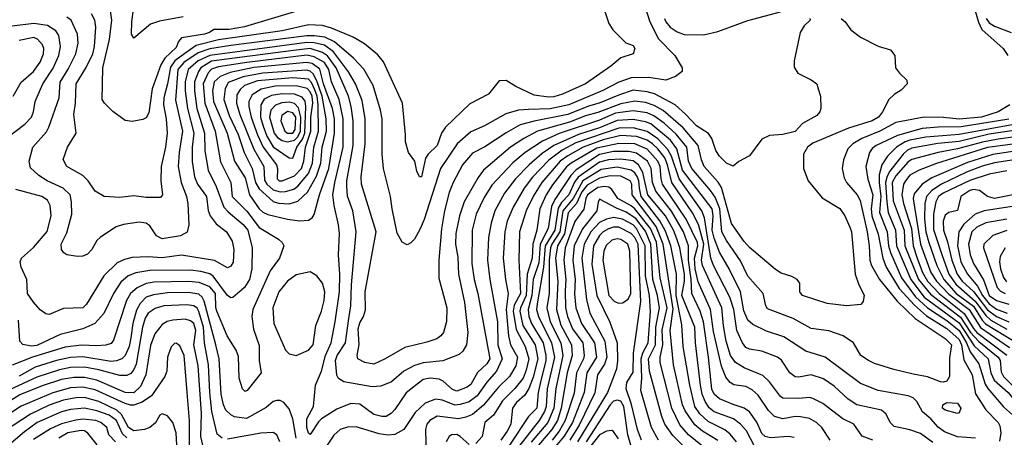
# Model space of a CAD drawing. Extents: x 501367 to 657802, y 482273 to 547541.
# Tile 379 of 656: x 609857 to 615440, y 490890 to 493258. Entities that reach past the tile are written whole.
import ezdxf

# ---------------------------------------------------------------- set-up
doc = ezdxf.new("R2010")
doc.units = 0

msp = doc.modelspace()

# ---------------------------------------------------------------- linework, layer by layer
at = {"layer": '0CON20XD'}
for points in [[(613401.8, 493335), (613429.5, 493245), (613479.4, 493149.4), (613571.5, 493055), (613614, 492985), (613613.3, 492965), (613575, 492936), (613520, 492915), (613425, 492929.5), (613325, 492927.8), (613255, 492902.8), (613163.9, 492856.1), (612970, 492775), (612865, 492753.4), (612741.8, 492748.2), (612685, 492745.7), (612613.1, 492725), (612493.4, 492656.6), (612415, 492621.3), (612337.2, 492555), (612243.8, 492415), (612150.6, 492125), (612127.6, 492072.4), (612095.9, 492014.1), (612075, 491991.9), (612055, 491981.4), (612025, 491995.8), (611997, 492047), (611968.2, 492185), (611960.4, 492255), (611920.9, 492415), (611913.3, 492495), (611912.7, 492695), (611903.6, 492745), (611860.8, 492885), (611807.7, 492977.7), (611750.6, 493040.6), (611642.3, 493132.3), (611588.1, 493158.1), (611526.5, 493166.5), (611485, 493166.5), (611055, 493111.8), (610935, 493093.2), (610869.3, 493070.7), (610788.4, 493015), (610754.6, 492975.4), (610741.1, 492801.1), (610780.7, 492625), (610761, 492505), (610756.4, 492425), (610773, 492335), (610803.6, 492255), (610811.1, 492215), (610815.3, 492094.7), (610806.8, 492053.2), (610768, 492032), (610665, 492015.8), (610632.5, 492032.5), (610595, 492090), (610575, 492104.7), (610535, 492110), (610445, 492096.9), (610405, 492082.9), (610315, 492024.7), (610294.5, 492005.5), (610265.6, 491954.4), (610241.7, 491928.3), (610215, 491917.6), (610185, 491915.2), (610125, 491925.4), (610106.5, 491936.5), (610094.7, 491954.7), (610092.5, 491985), (610125, 492049.4), (610152.1, 492155), (610151.5, 492225), (610144.2, 492265), (610103.1, 492303.1), (610013.1, 492345), (609965.6, 492375), (609918.6, 492418.6), (609910, 492455), (609931.8, 492535), (610008.8, 492621.2), (610022.2, 492647.8), (610080.2, 492815), (610086.2, 492903.8), (610132.8, 492977.2), (610175.7, 493065), (610188.1, 493125), (610185.8, 493175), (610148.2, 493255), (610125, 493273.1)], [(611435, 493308.1), (611131.7, 493218.3), (611045, 493201.8), (610957.3, 493202.7), (610932.9, 493185), (610905.6, 493175), (610775, 493155.5), (610758.2, 493135), (610745, 493100), (610680.7, 493039.3), (610657.9, 493002.1), (610608.1, 492865), (610590, 492730), (610575, 492701.9), (610555, 492691.9), (610495, 492680), (610455.7, 492685.7), (610385, 492737.5), (610337.1, 492785), (610325.4, 492805.4), (610329.2, 492985), (610366, 493145), (610379.3, 493255), (610368.8, 493335)], [(610783.3, 493275), (610650.5, 493249.5), (610598.3, 493231.7), (610505, 493153.3), (610491.9, 493175), (610492.8, 493247.2), (610502.5, 493315)], [(615265, 493341.1), (615293.2, 493243.2), (615313.1, 493203.1), (615433.5, 493095), (615460.5, 493055)], [(613175, 493303.8), (613196.8, 493236.8), (613220.4, 493200.4), (613295, 493126), (613335, 493110.8), (613344.2, 493095), (613335, 493064.2), (613265, 493040.8), (613208.6, 492995), (613065.5, 492895), (612934.3, 492835), (612885, 492820.9), (612855, 492818.9), (612775, 492829.1), (612669.4, 492879.4), (612615, 492912.5), (612575, 492912), (612516, 492835), (612408.8, 492781.2), (612270.6, 492649.4), (612248.2, 492615), (612223.8, 492543.8), (612174.1, 492495.9), (612158.1, 492471.9), (612135, 492366.7), (612125, 492367.5), (612109.7, 492399.7), (612098, 492455), (612061.9, 492505), (612045.5, 492565), (612043.8, 492605), (612027.5, 492785), (611919.6, 493019.6), (611888, 493058), (611811.5, 493121.5), (611748.9, 493158.9), (611625, 493210.2), (611575, 493224.1), (611495, 493228.3), (611345, 493194.4), (610985, 493143), (610857.5, 493112.5), (610793.7, 493066.3), (610736.3, 493023.7), (610711.4, 492988.6), (610695.6, 492895), (610673.8, 492815), (610672.6, 492775), (610687, 492695), (610693.1, 492615), (610683.7, 492535), (610658.9, 492425), (610656.5, 492345), (610667.8, 492265), (610655, 492250), (610575, 492250), (610505, 492260), (610425, 492250), (610335.9, 492255.9), (610285.4, 492285.4), (610244.5, 492345), (610214.2, 492374.2), (610124.4, 492425), (610103.3, 492465), (610128.9, 492535), (610176.5, 492615), (610165, 492720), (610174.1, 492785), (610177.4, 492895), (610234.1, 492985.9), (610271.2, 493065), (610282, 493105), (610288.4, 493215), (610282.9, 493255), (610265, 493291.5)], [(614338.1, 493265), (614340, 493255), (614305, 493224), (614282.5, 493185), (614249.4, 493025), (614248.1, 492988.1), (614268.8, 492955), (614345, 492917.5), (614377.5, 492895), (614383.8, 492865), (614398.8, 492825), (614400, 492755), (614394, 492735), (614376.2, 492715), (614295, 492668.6), (614255, 492623.5), (614185, 492607.1), (614108.8, 492601.2), (614065, 492580), (613995, 492485.8), (613935, 492454), (613902.3, 492427.7), (613865, 492444.4), (613824.4, 492485), (613805, 492516), (613780.9, 492585), (613762.2, 492612.2), (613695, 492656.5), (613633.2, 492723.2), (613574.3, 492774.3), (613456.8, 492836.8), (613415, 492849.1), (613335, 492857.5), (613257.3, 492832.7), (613143.8, 492785), (613082, 492768), (612965, 492721.1), (612775, 492683.3), (612695, 492660.9), (612615, 492616.7), (612495, 492537.2), (612425, 492501.3), (612367.6, 492435), (612315.2, 492334.8), (612292.6, 492277.4), (612265.2, 492175), (612248.1, 492071.9), (612233.3, 491895), (612233.4, 491793.4), (612278.2, 491625), (612277.2, 491547.2)], [(614514.4, 493265), (614537.1, 493245), (614570.4, 493200.4), (614625, 493158.8), (614725, 493108), (614795, 493086.7), (614820, 493055), (614823.8, 492985), (614846.7, 492955), (614887.5, 492915), (614890, 492895), (614855, 492858.8), (614815, 492834), (614785.4, 492804.6), (614749.3, 492735), (614726.2, 492705), (614691.5, 492685), (614557.5, 492642.5), (614355, 492558.6), (614323.8, 492535), (614301.8, 492495), (614301.1, 492415), (614328.5, 492345), (614407.6, 492247.6), (614506.7, 492186.7), (614536.7, 492145), (614565, 492082.5), (614573.3, 492055), (614594.7, 491814.7), (614615, 491754), (614645, 491696.7), (614640.5, 491659.5), (614627.1, 491642.9), (614545, 491636.2), (614435, 491648.8), (614296.2, 491695), (614280, 491715), (614280, 491765), (614266, 491785), (614235, 491802.5), (614175, 491821.5), (614142, 491842), (613995, 491967.3), (613965, 492000), (613892.7, 492102.7), (613835.7, 492305.7), (613817.1, 492337.1), (613738.6, 492425), (613722.5, 492462.5), (613703.7, 492545), (613619.2, 492645), (613505, 492743.2)], [(613512.9, 493265), (613520.5, 493245), (613545.9, 493215.9), (613585, 493189.4), (613625, 493174), (613735, 493172.3), (613815, 493190.3), (613985, 493253.1), (614171.7, 493301.7)], [(615336.5, 493265), (615355, 493240), (615385, 493221.3), (615479.6, 493185)], [(609735, 492552.2), (609886.4, 492665), (609924.6, 492705), (609936, 492735), (609945.3, 492794.7), (609988.9, 492895), (610047.1, 492982.9), (610079.3, 493055), (610088.8, 493105), (610078.9, 493168.9), (610062, 493195), (610014, 493225), (609936.6, 493236.6), (609815, 493221.7)], [(609819.8, 492825), (609865, 492903.8), (609935, 492963.3), (609972.6, 493017.4), (609991.5, 493065), (609993.3, 493095), (609985.5, 493115.5), (609957.8, 493147.8), (609937.3, 493157.3), (609855, 493140.7)], [(612277.2, 491547.2), (612261.1, 491485), (612245.8, 491465), (612221.7, 491448.3), (612165, 491428.9), (612040.3, 491399.7), (611930, 491335), (611865, 491304.4), (611815, 491314.4), (611774.3, 491335), (611771.5, 491355), (611782.9, 491417.1), (611776.7, 491505), (611785, 491538.6), (611805.7, 491574.3), (611817.3, 491612.7), (611816.7, 491715), (611877.9, 492055), (611795.3, 492325), (611793.8, 492366.2), (611816, 492555), (611815.6, 492695), (611799.1, 492799.1), (611761.7, 492895), (611721.8, 492961.8), (611636.2, 493076.2), (611585, 493112.6), (611527, 493127), (611485, 493129.4), (610934.4, 493055.6), (610868.9, 493025), (610813.2, 492975), (610795.1, 492905), (610796.3, 492853.7), (610808.7, 492755), (610843.6, 492615), (610834.8, 492535), (610834.8, 492454.8), (610847.5, 492367.5), (610865.2, 492325.2), (610916.9, 492255), (610925.2, 492175.2), (610937.3, 492145), (610971.3, 492101.3), (611029.6, 492055), (611061.4, 492001.4), (611070.8, 491955), (611067.6, 491882.4), (611055, 491860.8), (611035, 491851.9), (610961.8, 491891.8), (610775, 491922.3), (610665, 491907.4), (610585, 491913.8), (610495, 491908.9), (610451.5, 491898.5), (610410.3, 491879.7), (610335, 491805.4), (610235, 491645.6), (610215.7, 491625), (610105, 491620), (610025, 491585.6), (610005, 491589.4), (609973.1, 491613.1), (609935, 491655.7), (609901.8, 491705), (609897.1, 491785), (609864.6, 491855), (609860.4, 491885), (609868.2, 491905), (609935, 491967.1), (610013.6, 492056.4), (610035.4, 492145), (610030.4, 492205), (610015, 492234.3), (609982, 492255), (609835, 492295.8)], [(613505, 492743.2), (613455, 492770.7), (613405, 492787.7), (613345, 492795.7), (613265, 492781.1), (613135, 492732), (613065, 492713.4), (612975, 492676.7), (612793.8, 492625), (612715, 492585.2), (612640, 492535), (612486.1, 492405), (612456.3, 492363.7), (612378.1, 492225), (612350.9, 492145), (612330, 492045), (612327.4, 491985), (612340.7, 491910.7), (612345.7, 491815), (612380.2, 491655), (612397.5, 491485), (612391.1, 491415), (612370.6, 491379.4), (612349.6, 491360.4), (612256, 491324), (612145, 491313), (612095, 491297.5), (612035.5, 491264.5), (611965, 491205.3), (611905, 491180.8), (611855, 491176.2), (611695, 491204.8), (611665, 491224.6), (611655, 491243.3), (611648.3, 491325), (611657.3, 491355), (611704.3, 491425.7), (611723.7, 491563.7), (611734.2, 491635.8), (611738.5, 491755), (611765.7, 492055), (611745.2, 492175), (611716.8, 492256.8), (611712, 492315), (611712.7, 492345), (611748.3, 492545), (611747.2, 492685), (611737.3, 492765), (611720.8, 492825), (611650.7, 492985), (611602.9, 493052.9), (611575, 493072.4), (611505, 493094.1), (611395, 493080.9), (610945, 493021.8), (610885, 492984.4), (610871.2, 492965), (610847.4, 492905), (610848.2, 492855), (610862.2, 492755), (610905.8, 492615), (610906, 492514), (610925.5, 492405.5), (610971.6, 492311.6), (611015.2, 492195), (611038.3, 492168.3), (611125, 492097.4), (611150.4, 492065), (611175.3, 491964.7), (611173.9, 491845), (611159.3, 491785), (611130.9, 491739.1), (611065, 491682.1), (611055, 491681.2), (611035, 491694.5), (610954.2, 491804.2), (610935, 491817), (610885, 491831), (610825, 491838), (610595, 491836.5), (610515, 491823), (610472.1, 491805), (610430.9, 491769.1), (610388.8, 491705), (610335, 491591.5), (610283.3, 491535), (610215.2, 491504.8), (610087.5, 491472.5), (609955, 491411.3), (609925, 491406.9), (609875.8, 491415.8), (609857.3, 491435), (609851.2, 491555)], [(615471.5, 492775), (615406.2, 492735), (615310, 492705), (615185, 492694.6), (615095, 492704.2), (614985, 492705.2), (614825, 492674.3), (614735, 492626), (614631.8, 492585), (614580.8, 492555), (614552.5, 492525), (614527.4, 492462.6), (614521.5, 492415), (614532, 492362), (614544.5, 492335), (614605.4, 492265), (614622.5, 492232.5), (614662.7, 492055), (614674.7, 491975), (614677.2, 491895), (614687.4, 491865), (614732, 491785), (614831.9, 491661.9), (614934.7, 491564.7), (615105, 491450.2), (615140.3, 491415), (615128.9, 491341.1), (615130, 491235), (615115, 491208.6), (615095, 491202.2), (615077.5, 491205), (615005, 491233.5), (614922.4, 491247.6), (614814.6, 491274.6), (614705, 491308.5), (614670, 491325), (614625.8, 491355), (614585.6, 491425), (614526, 491466), (614445.5, 491494.5), (614345, 491507.7), (614243.7, 491563.7), (614097.8, 491617.8), (614087.3, 491635), (614072.7, 491705), (613986, 491804), (613945, 491891.2), (613865.4, 492005.4), (613839.2, 492055), (613827.3, 492185), (613801.2, 492251.2), (613775, 492289.2), (613667.8, 492415), (613649.3, 492455), (613639.8, 492535), (613579.5, 492609.5), (613511.9, 492671.9), (613453, 492713), (613415, 492730), (613335, 492742.1), (613235, 492727.1), (613145, 492688.8), (612916.7, 492613.3), (612820.7, 492569.3), (612724.1, 492505), (612652.9, 492447.1), (612535, 492320), (612490.2, 492249.8), (612445.8, 492155), (612422.8, 492065), (612421.3, 491875), (612433.5, 491785), (612455.3, 491704.8), (612523.5, 491335), (612505, 491307.1), (612452.8, 491257.2), (612415, 491190.5), (612395.2, 491174.8), (612335, 491152), (612312, 491162), (612259.1, 491209.1), (612235, 491220.4), (612185, 491224.7), (612145, 491218.7), (612047.8, 491142.2), (611985, 491048.5), (611965, 491027.8), (611935, 491008.1), (611910.9, 491009.1), (611865, 491020), (611785, 491078.5), (611735, 491082.7), (611655, 491050.4), (611569.2, 490995), (611551.7, 490978.3), (611505, 490905.6), (611495, 490914.3), (611485.2, 490945), (611485.9, 490994.1), (611523.8, 491065), (611534.7, 491185), (611569.2, 491265), (611591.5, 491355), (611623, 491425), (611645.7, 491545), (611669.8, 491715), (611671.7, 491815), (611664, 491925), (611671.2, 492045), (611665.3, 492095), (611640, 492205), (611633.2, 492265), (611644.2, 492335), (611692.1, 492535), (611691.7, 492695), (611667.9, 492805), (611624.9, 492904.9), (611610.9, 492975), (611585.4, 493015), (611527.5, 493047.5), (611485, 493056.2), (611144.5, 493015.5), (610985, 492990.1), (610945, 492977.5), (610926.3, 492956.3), (610898.3, 492895), (610906.3, 492785), (610965.2, 492625), (610995, 492451.9), (611054.2, 492335), (611062.4, 492255), (611145, 492172.4), (611215, 492079.2), (611325, 492012.7), (611345.5, 491995), (611355.5, 491975), (611330.5, 491905), (611277.8, 491835), (611180, 491615), (611173.6, 491575), (611183, 491503), (611215, 491410), (611215.7, 491325.7), (611225.6, 491255), (611147.1, 491155), (611135, 491150), (611120, 491165), (611101.9, 491225), (611098, 491348), (611084.3, 491385), (611033.3, 491465), (610974.4, 491605), (610968.8, 491625), (610966.6, 491705), (610935, 491743.7), (610875, 491767.8), (610813.9, 491773.9), (610620.2, 491769.8), (610575, 491763), (610522.9, 491737.1), (610485.8, 491705), (610463.4, 491666.6), (610389.9, 491440.1), (610375, 491422.3), (610345, 491412.6), (610295, 491408.3), (610207.5, 491412.5), (610115, 491401.3), (609929.1, 491345), (609815, 491299.8)], [(611443.2, 492116.8), (611495, 492120.9), (611515, 492134.4), (611526.4, 492153.6), (611557, 492265), (611610, 492415), (611642.7, 492615), (611641.3, 492695), (611631.2, 492755), (611580.4, 492895), (611558.2, 492978.2), (611515, 493009.7), (611485, 493015.9), (611185, 492987), (611051.4, 492958.6), (610994.7, 492935.3), (610960.2, 492905), (610950.5, 492855), (610955.2, 492795), (611032.7, 492615), (611074.8, 492455), (611135, 492360.4), (611159.3, 492265), (611215, 492184.7), (611235, 492166.9), (611265, 492153.8), (611375, 492126.2), (611443.2, 492116.8)], [(611385, 492213.6), (611435, 492229.2), (611489.1, 492280.9), (611540.1, 492369.9), (611565.5, 492444.5), (611571.4, 492535), (611596, 492625), (611595.3, 492695), (611571.5, 492825), (611542.1, 492912.1), (611521.2, 492951.2), (611505, 492966.7), (611485, 492971.6), (611235.6, 492955.6), (611125, 492933.8), (611038.6, 492901.4), (611021.3, 492865), (611014.5, 492805), (611045.7, 492715), (611095, 492607.3), (611130.5, 492505), (611174.4, 492414.4), (611194.7, 492334.7), (611215, 492298.7), (611295, 492227.5), (611325, 492218.5), (611385, 492213.6)], [(611335, 492281.7), (611365, 492284.2), (611412.1, 492297.9), (611435.1, 492314.9), (611493.8, 492386.2), (611518, 492445), (611525.6, 492535), (611550.7, 492625), (611550.2, 492775), (611543.7, 492823.7), (611530.8, 492860.8), (611512.4, 492902.4), (611495, 492920.9), (611405, 492927.5), (611205, 492911.6), (611132.4, 492885), (611107.8, 492862.2), (611088.2, 492831.8), (611086.6, 492785), (611105, 492719.6), (611184.3, 492524.3), (611242.3, 492425), (611245, 492348.6), (611258.4, 492325), (611295, 492293.4), (611335, 492281.7)], [(611345, 492343.9), (611415, 492372.8), (611454.9, 492415), (611468.8, 492455), (611477.4, 492535), (611508.2, 492625), (611508.6, 492705), (611519.3, 492785), (611515.4, 492825), (611505, 492848.6), (611487.4, 492867.4), (611425, 492883.8), (611305, 492880.3), (611225.8, 492864.2), (611175, 492831.6), (611156.3, 492795), (611156.1, 492765), (611168.7, 492705), (611205.6, 492605.6), (611237.8, 492535), (611312.8, 492435), (611318.7, 492415), (611316.7, 492355), (611328, 492345), (611345, 492343.9)], [(611405, 492472.5), (611428.8, 492535), (611459.9, 492580.1), (611474.6, 492615), (611480.2, 492765), (611476.1, 492796.1), (611458.3, 492818.3), (611414.9, 492834.9), (611345, 492837.6), (611285, 492828.8), (611243.6, 492806.4), (611224.4, 492775), (611222.5, 492705), (611236.9, 492655), (611258.4, 492598.4), (611295, 492537.1), (611385, 492474.5), (611405, 492472.5)], [(611375.6, 492565.6), (611415, 492574.2), (611435, 492593.9), (611448.8, 492625), (611451.4, 492705), (611438.9, 492758.9), (611415, 492782.8), (611385, 492790), (611344, 492786), (611306.7, 492773.3), (611281.9, 492745), (611274.1, 492705.9), (611299.5, 492615), (611319.7, 492589.7), (611345, 492572.8), (611375.6, 492565.6)], [(611375, 492613.8), (611405, 492614.9), (611419.6, 492635), (611422, 492705), (611405, 492730.2), (611375, 492737.1), (611343.9, 492715), (611337.6, 492685), (611360.6, 492625), (611375, 492613.8)], [(615275.9, 490885.9), (615175, 490893), (615101.6, 490921.6), (615065, 490947.5), (615024.3, 490994.3), (614976.9, 491035), (614945, 491092.7), (614923.2, 491113.2), (614895, 491124.8), (614725, 491155.3), (614625, 491195.3), (614424.3, 491344.3), (614315, 491379.4), (614189.5, 491459.5), (614091.8, 491491.8), (614015, 491529.3), (613985, 491553.8), (613963.3, 491606.7), (613944.4, 491714.4), (613880.2, 491845), (613825, 491939.3), (613795, 492019.6), (613783.8, 492065), (613789.8, 492145), (613782.7, 492185), (613615, 492404.8), (613583.5, 492525), (613547.3, 492575), (613435, 492667), (613405, 492679.3), (613335, 492692.3), (613245, 492685.6), (613145, 492644.2), (613025, 492606.8), (612885.4, 492544.6), (612820.2, 492499.8), (612746.2, 492435), (612668.3, 492355), (612606.2, 492275), (612552, 492175), (612531.2, 492105), (612516.1, 492023.9), (612509.8, 491895), (612522, 491785), (612567, 491545), (612568.6, 491415), (612592, 491335), (612561, 491265), (612505, 491202.5), (612451.5, 491125), (612405, 491091.5), (612355, 491075.5), (612325, 491073.3), (612255, 491100.2), (612215, 491106), (612155.9, 491084.1), (612098.9, 491031.1), (612035.4, 490935), (611985, 490906.2), (611945, 490903), (611895, 490909.2), (611765, 490950.2), (611715, 490948.1), (611675.2, 490934.8), (611638.4, 490901.6), (611549.6, 490770.4)], [(615035, 490861.2), (614965, 490911.8), (614905, 490933.6), (614815, 490952), (614792.2, 490975), (614770.8, 491020.8), (614743.8, 491043.8), (614604.8, 491074.8), (614555, 491107.1), (614475, 491180.7), (614415, 491222), (614345, 491244), (614275, 491230.8), (614255, 491232.3), (614224.5, 491255), (614177.3, 491327.3), (614154.7, 491344.7), (614065, 491378), (613995, 491390.4), (613975, 491399.6), (613954.7, 491425), (613923.9, 491495), (613905.6, 491615.6), (613884.4, 491684.4), (613792.1, 491865), (613776.5, 491906.5), (613740.1, 492135), (613725.5, 492175), (613595.9, 492355.9), (613553.3, 492483.3), (613532.7, 492522.7), (613475, 492583), (613415, 492623.8), (613335, 492645.3), (613255, 492642.4), (613011, 492559), (612932.3, 492517.7), (612858.3, 492461.7), (612765.3, 492364.7), (612718, 492302), (612654.8, 492195), (612620.9, 492115), (612608.4, 492055), (612598.9, 491905), (612610.9, 491785), (612626.4, 491705), (612615.1, 491615), (612629, 491465), (612640.9, 491415), (612680.3, 491345), (612671, 491295), (612634.7, 491235), (612571.6, 491175), (612486.8, 491073.2), (612425, 491019.8), (612386.2, 491003.8), (612344.5, 490995.5), (612225, 491010.7), (612181.8, 490985), (612166.2, 490965), (612157.7, 490935), (612162.3, 490782.3)], [(615465.4, 492694.6), (615195, 492650.8), (615065, 492649.3), (614975, 492641.3), (614835, 492601), (614713.1, 492545), (614691.6, 492528.4), (614675.2, 492504.8), (614655.7, 492425), (614665.9, 492354.1), (614695.4, 492265), (614684.9, 492185.1), (614688.2, 492145), (614725, 492042.5), (614751.8, 491905), (614769.8, 491855), (614844.2, 491734.2), (614930, 491640), (614999, 491579), (615115, 491508.1), (615185, 491444.5), (615197.9, 491415), (615210.4, 491330.4), (615257.8, 491245), (615277.5, 491137.5), (615335, 491046.8), (615404.6, 490975), (615414.6, 490955), (615420.4, 490915), (615411.9, 490868.1)], [(615535, 492671.2), (615185, 492607.3), (614995, 492592.4), (614905, 492575.6), (614877.8, 492565), (614828.4, 492535), (614777.9, 492485), (614745.4, 492434.6), (614731.4, 492378.6), (614730, 492335), (614739.7, 492255), (614733.2, 492165), (614775.1, 492055), (614784, 491975), (614795, 491937.5), (614856.9, 491795), (614936.4, 491686.4), (615004.5, 491624.5), (615115, 491553.3), (615185, 491496.2), (615225.7, 491425), (615245.7, 491375.7), (615296.4, 491306.4), (615331.3, 491191.3), (615346.3, 491166.3), (615435, 491063.1), (615487.1, 491017.1)], [(614695, 490874.5), (614635, 490896), (614587.1, 490965), (614524.8, 490994.8), (614411.2, 491081.2), (614355, 491110.9), (614335, 491115.3), (614275, 491110), (614185, 491112.7), (614172, 491122), (614107.8, 491205), (614070.5, 491240.5), (613965, 491284.8), (613915, 491315.3), (613887.2, 491355), (613863, 491435), (613847.2, 491522.8), (613838.9, 491625), (613728, 491865), (613723.9, 491895), (613736.2, 491985), (613706.3, 492096.3), (613672, 492162), (613554.1, 492335), (613530.8, 492435), (613514.6, 492474.6), (613476.2, 492525), (613444.9, 492554.9), (613415, 492574.2), (613355.1, 492595.1), (613265, 492600.5), (613165, 492576.1), (613052, 492535), (612964.3, 492485.7), (612922.2, 492455), (612817, 492335), (612769.6, 492259.6), (612728.1, 492175), (612691.7, 492055), (612686.9, 491895), (612696.1, 491705), (612661.4, 491638.6), (612655.1, 491604.9), (612671.6, 491501.6), (612723, 491405), (612743.5, 491335), (612729.4, 491270.6), (612712.3, 491225), (612663.9, 491166.1), (612595, 491096.4), (612543.2, 491015), (612495.4, 490975), (612478.8, 490895), (612443.5, 490855)], [(615545, 492637.5), (615355, 492608.1), (615185, 492568.2), (615063.9, 492556.1), (614915, 492528.8), (614891.4, 492518.6), (614865.9, 492495), (614790.1, 492399.9), (614775, 492370.9), (614767.1, 492335), (614773.2, 492223.2), (614782.2, 492165), (614822.9, 492065), (614828.2, 491975), (614910.5, 491785)], [(615545, 492599.3), (615405, 492579.8), (615316.1, 492563.9), (615175.4, 492525.4), (615064.2, 492505.8), (614915, 492464.8), (614895, 492451.7), (614825, 492372.6), (614804.9, 492335), (614810.6, 492230.6), (614871.8, 492065), (614876.5, 491975), (614952.8, 491785), (615020.9, 491700.9), (615192, 491572), (615247.9, 491485), (615295, 491433.1), (615405.8, 491345), (615416.1, 491325), (615422.2, 491262.2), (615435.3, 491235.3), (615545, 491127)], [(613836.3, 491293.6), (613790.7, 491490.7), (613774.2, 491615), (613705, 491771.1), (613687.2, 491845), (613683.2, 491905), (613703, 491975), (613700.3, 491995), (613636.7, 492126.7), (613502.9, 492325), (613493.6, 492355), (613489, 492425), (613476, 492455), (613415, 492523.6), (613345, 492554.4), (613255, 492556.6), (613129.8, 492530.2), (612985, 492445.4), (612957.2, 492422.8), (612877.5, 492322.5), (612841.7, 492265), (612805.8, 492185), (612789, 492065), (612766.7, 491985), (612763.2, 491905), (612735.4, 491814.6), (612728.7, 491695), (612696.6, 491625), (612693.5, 491605), (612710.3, 491525), (612779.6, 491415), (612794.6, 491335), (612769.1, 491230.9), (612743.3, 491166.7), (612720.5, 491129.5), (612673.3, 491086.7), (612650.6, 491055), (612641.3, 490965), (612621.9, 490925), (612585, 490873.3)], [(615545, 492559.1), (615345, 492533.3), (615055, 492442.7), (614956.5, 492405), (614905, 492375.8), (614879, 492345), (614869.4, 492325), (614858.4, 492265), (614867.6, 492215), (614913.5, 492075), (614919.4, 492015), (614923.3, 491975), (614945.1, 491905), (614976.5, 491825), (615004.9, 491775), (615071.6, 491705), (615213, 491593), (615265, 491507.4), (615284.9, 491484.9), (615455, 491355.4)], [(614248.7, 490888.7), (614215, 490894.1), (614115, 490887.8), (614084.2, 490894.2), (614065, 490911.9), (614036.4, 490976.4), (613995, 491034.1), (613965, 491055.9), (613902.8, 491077.2), (613825, 491107.7), (613795.3, 491135), (613782.6, 491162.6), (613763.3, 491345), (613733.6, 491545), (613716, 491606), (613667.5, 491705), (613663.9, 491786.1), (613649, 491895), (613650.3, 491975), (613621.3, 492055), (613552.7, 492172.7), (613465, 492285.3), (613445.4, 492335), (613436.8, 492415), (613417.7, 492455), (613355, 492501.4), (613311.2, 492511.2), (613225, 492510.6), (613145, 492494), (613012.6, 492407.4), (612981.8, 492375), (612891.4, 492238.6), (612872.1, 492197.9), (612854.3, 492075), (612807.8, 491985), (612800.1, 491879.9), (612768.1, 491785), (612761.2, 491695), (612739.4, 491615), (612744.9, 491575), (612759.1, 491535), (612825.6, 491425), (612840.9, 491355), (612840.1, 491325), (612807.4, 491195)], [(615575, 492524), (615375, 492493.9), (615231, 492449), (615028.9, 492361.1), (614974.1, 492325), (614928.8, 492271.2), (614923.8, 492245), (614930, 492195), (614965.8, 491985.8), (615023.6, 491825), (615055.4, 491775), (615125, 491700.9), (615240, 491615), (615305, 491512.1), (615469.3, 491399.3)], [(614026.3, 490836.3), (613977.5, 490927.5), (613944.6, 490964.6), (613904.6, 490995), (613794.7, 491035), (613767.4, 491057.4), (613743.7, 491093.7), (613727.5, 491135), (613717.9, 491185), (613689, 491425), (613684.8, 491515), (613612.5, 491695), (613627.2, 491775), (613627.3, 491815), (613600.7, 491965), (613584, 492016), (613563.8, 492065), (613518.7, 492145), (613418.3, 492265), (613391.3, 492391.3), (613365.4, 492435.4), (613335, 492457), (613265, 492467.8), (613195, 492463.6), (613145, 492449.8), (613024.2, 492365.8), (613003.4, 492336.6), (612970.4, 492265), (612929.3, 492220.7), (612910.4, 492189.6), (612892, 492065), (612837.4, 491975), (612827, 491855), (612792.1, 491647.9), (612788.2, 491615), (612798.1, 491575), (612872.4, 491425), (612889.2, 491345), (612848, 491165), (612843, 491065), (612833.2, 491036.8), (612803.1, 490985), (612653.9, 490795)], [(613921.2, 490865), (613885, 490908.6), (613855, 490932), (613760.1, 490980.1), (613714, 491024), (613685.4, 491065.4), (613656.1, 491185), (613619.5, 491405), (613612.1, 491527.9), (613579.1, 491695), (613582.1, 491815), (613550, 491975), (613518.9, 492058.9), (613487.7, 492117.7), (613380.2, 492255), (613372.4, 492302.4), (613367.7, 492345), (613358.4, 492368.4), (613345, 492390.2), (613325, 492404.3), (613245, 492422.1), (613155, 492408.5), (613049.6, 492345), (612995.1, 492245), (612936.8, 492175), (612919.8, 492055), (612873.8, 491985), (612867.4, 491965), (612859.9, 491895), (612858.8, 491705), (612846.3, 491625), (612864.1, 491545), (612925.4, 491425), (612936.1, 491355), (612896.3, 491166.3)], [(615545, 492471.1), (615385, 492447.2), (615315, 492427.6), (615225, 492393.4), (615084.1, 492325.9), (615029.8, 492290.2), (614998, 492255), (614989.4, 492215), (614988.3, 492128.3), (614995, 492055.6), (615012.6, 491995), (615057.9, 491865), (615097.2, 491785), (615166.8, 491705), (615265, 491634.7), (615314.9, 491555), (615334.2, 491534.2), (615510.7, 491425)], [(613815, 490872), (613729.2, 490925), (613685, 490961.3), (613630.2, 491040.2), (613616.2, 491075), (613565, 491302), (613545.8, 491495), (613563.1, 491616.9), (613506.1, 491985), (613465.4, 492085.4), (613330.8, 492265), (613328.7, 492325), (613319.5, 492345), (613265, 492371.5), (613205, 492373.2), (613145, 492359.8), (613075, 492318.9), (613045, 492282.6), (613014.7, 492215.3), (612967.1, 492162.8), (612946.2, 492043.8), (612907.5, 491975), (612896.2, 491905), (612908.7, 491775), (612901.4, 491615), (612925, 491526.6), (612986.1, 491415), (612989.7, 491355), (612960.6, 491255), (612927.7, 491055), (612905.8, 490985), (612875, 490933.9), (612713.9, 490746.1)], [(615455, 492401.8), (615355, 492383), (615245, 492346.2), (615094.3, 492275), (615067.7, 492255), (615051.2, 492225), (615037.8, 492155), (615038.7, 492068.7), (615086.8, 491926.8), (615125.6, 491815), (615165, 491757.7), (615275, 491662.8), (615335, 491580.4), (615363.7, 491553.7), (615455, 491503.3)], [(613758.4, 490815), (613649.2, 490905), (613600.4, 490960.4), (613555.2, 491055), (613489, 491315), (613488.3, 491345), (613503.6, 491415), (613499.8, 491499.8), (613528, 491625), (613488.8, 491795), (613467.1, 491997.1), (613433, 492075), (613345, 492186.2), (613325, 492203.2), (613249, 492245), (613215.2, 492295.2), (613198.1, 492308.1), (613172.7, 492312.7), (613135, 492305.9), (613076.2, 492265), (613066.4, 492245), (613055.9, 492184.1), (613005.4, 492114.6), (612950.2, 491965), (612943.2, 491895), (612954.4, 491785), (612950.8, 491720.8), (612951.9, 491625), (612963.2, 491575), (612992.5, 491505), (613051, 491425), (613056.9, 491355), (613053.2, 491335), (613013.7, 491255), (613000.2, 491139.8), (612950, 490985), (612916.7, 490925), (612875.8, 490874.2)], [(615535, 492273.5), (615385, 492244.8), (615345.5, 492255), (615299.9, 492289.9), (615265.2, 492295.2), (615245, 492288.8), (615193.5, 492255), (615175, 492175.8), (615125.4, 492164.6), (615105, 492150), (615093.7, 492115), (615094.8, 492065.2), (615117.9, 491997.9), (615142, 491895), (615172, 491815), (615201.8, 491775), (615265, 491716.8), (615345, 491613.8), (615395, 491574.9), (615465, 491544.7)], [(613240.2, 492190.2), (613145, 492240), (613136.6, 492223.4), (613129, 492175), (613048.3, 492071.7), (613001.4, 491975), (612993.3, 491895), (613006.2, 491785), (613003.9, 491703.9), (613010.8, 491625), (613043.5, 491535), (613116.5, 491425), (613126.9, 491345), (613072.9, 491255), (613057.6, 491145), (612991.2, 490975), (612943.9, 490896.1), (612893.8, 490836.2)], [(615533.5, 492206.5), (615326.5, 492173.5), (615275, 492154.8), (615211.2, 492098.8), (615182.8, 492055), (615174.3, 491975.7), (615193.9, 491885), (615231.3, 491815), (615287.8, 491747.8), (615316.6, 491695), (615355, 491647.8), (615395, 491617.6), (615456.4, 491595)], [(613704.6, 490754.6), (613560.1, 490900.1), (613515.7, 490965.7), (613498.8, 491008.8), (613429.1, 491265), (613422.7, 491335), (613462.8, 491415), (613464.6, 491515.4), (613485.8, 491625), (613474, 491695), (613447, 491785), (613436.5, 491985), (613405, 492058.1), (613350.2, 492130.2), (613296.5, 492166.5), (613240.2, 492190.2)], [(613480, 490875), (613440, 490945), (613379.8, 491155), (613384.6, 491225), (613380.8, 491335), (613390.6, 491369.4), (613420.1, 491425), (613434, 491604), (613428.8, 491695), (613404.9, 491804.9), (613402.9, 491975), (613355, 492074.6), (613335, 492095.6), (613275, 492127.4), (613225, 492136.5), (613185, 492127), (613145, 492108), (613094.9, 492055.1), (613057.9, 491985), (613045.1, 491905), (613071.8, 491671.8), (613090, 491595), (613174.5, 491435), (613186.2, 491345), (613172.6, 491305), (613132.9, 491245), (613117.8, 491142.2), (613030.4, 490959.6), (612976.7, 490873.3)], [(615455, 492127.7), (615335, 492106.8), (615285, 492082.3), (615256.5, 492055), (615237, 491985), (615247.2, 491925), (615265.6, 491875), (615322.5, 491782.5), (615355.1, 491695), (615395, 491665.6), (615465, 491645.7)], [(613383.4, 490873.4), (613359.3, 490935), (613327.1, 491077.1), (613296.7, 491165), (613299.7, 491200.3), (613335, 491258.8), (613336.7, 491366.7), (613379.3, 491660.7), (613363.4, 491985), (613345, 492022.6), (613325.2, 492045), (613255, 492081.6), (613225, 492080.9), (613195, 492071.6), (613165.8, 492055), (613145, 492034.3), (613110.7, 491975), (613102.2, 491872.2), (613130, 491695), (613203.8, 491543.8), (613245.3, 491425), (613247.7, 491322.3), (613241.6, 491278.4), (613228, 491242), (613189.2, 491145), (613020.6, 490865)], [(615455, 492062.1), (615375, 492033.5), (615323.1, 491985), (615322.6, 491965), (615399.1, 491739.1), (615419, 491719), (615445.6, 491705.6)], [(613255, 491650.4), (613275, 491652.7), (613306.6, 491673.4), (613323.3, 491705), (613317, 491945), (613304.7, 491985), (613265, 492011.9), (613245, 492014.8), (613215, 492007.2), (613182.1, 491977.9), (613170, 491945), (613163.5, 491895), (613197.3, 491695), (613230.4, 491660.4), (613255, 491650.4)], [(615445.3, 491965), (615416.2, 491915), (615412.5, 491885), (615419.3, 491845), (615435.8, 491795.8), (615452.1, 491772.1)], [(611425, 491354.7), (611494.8, 491385.2), (611520.3, 491415), (611536, 491524), (611569, 491605), (611583.3, 491665), (611586.7, 491715), (611574.7, 491764.7), (611541.9, 491805), (611505, 491829.2), (611425, 491811.5), (611375, 491774.6), (611325.9, 491715), (611292.2, 491625), (611298.9, 491535), (611364.1, 491385), (611385, 491363.1), (611425, 491354.7)], [(614910.5, 491785), (614985.1, 491685.1), (615185, 491539.8), (615269.1, 491409.1), (615349.4, 491335), (615363.8, 491255), (615381.8, 491215), (615462.5, 491145), (615520.7, 491070.7), (615545, 491052.3), (615704.1, 490974.1), (615805, 490943.7), (615825, 490931.9), (615853, 490895), (615896.1, 490806.1)], [(611424, 490885), (611405.2, 490995.2), (611385, 491051.4), (611355, 491087.5), (611335, 491098.1), (611315, 491099.5), (611295, 491092.5), (611255, 491058.5), (611142.6, 490997.4), (611075, 491007.1), (611055, 491017.3), (611026.4, 491045), (611012.9, 491075), (610999.5, 491135), (610987.3, 491335), (610969.8, 491415), (610902.5, 491662.5), (610892.4, 491685), (610872.3, 491702.3), (610815, 491712), (610695, 491709.2), (610615, 491698.5), (610575, 491685.7), (610540.8, 491649.2), (610519, 491611), (610498.7, 491535), (610487.9, 491455), (610477.1, 491405), (610455.5, 491354.5), (610435.4, 491335), (610406.8, 491323.2), (610375, 491319.5), (610215, 491346.4), (610145, 491343.3), (610065, 491325.8), (609945, 491288.6), (609855, 491236.7)], [(611005, 490886.2), (610977.3, 490907.3), (610946.8, 491036.8), (610934.6, 491145), (610928, 491302), (610905.1, 491425.1), (610899.1, 491515), (610873.2, 491603.2), (610862.5, 491622.6), (610845, 491635.6), (610805, 491641.6), (610673.7, 491636.3), (610625, 491620.7), (610585, 491594.7), (610568.3, 491565), (610554, 491515), (610517, 491305), (610505, 491273.8), (610487.6, 491252.4), (610465, 491240.3), (610425, 491239.8), (610305, 491272.6), (610225, 491287.1), (610145, 491285.7), (610082, 491272), (609955, 491231.5), (609745, 491135.2)], [(610896.2, 490845), (610884.2, 490894.2), (610887.2, 491025), (610869.5, 491295), (610845.2, 491415), (610856.7, 491495), (610845.3, 491535), (610825, 491550.8), (610795, 491559.5), (610726.2, 491555), (610693.7, 491546.3), (610665, 491529.3), (610623.4, 491476.6), (610598.9, 491411.1), (610571.7, 491245), (610541.9, 491178.1), (610505, 491142.3), (610455, 491144.1), (610295, 491215.1), (610225, 491230), (610165, 491230.3), (610095, 491218.3), (609985, 491181.8), (609858.3, 491131.7), (609800.9, 491095)], [(610820.8, 490810.8), (610819.3, 490985), (610807.2, 491145), (610789.8, 491355), (610765, 491408.1), (610745, 491423.1), (610735, 491422.2), (610716.8, 491403.2), (610696.1, 491345), (610692.1, 491265), (610680, 491235), (610603.7, 491126.3), (610551.3, 491088.7), (610505, 491071.6), (610485, 491073), (610455, 491081.4), (610285, 491159.3), (610215, 491175.4), (610145, 491170.9), (610045, 491143), (609865, 491067.6), (609670.2, 490939.8)], [(614453.3, 490875), (614406.2, 490945), (614375, 490974.6), (614335, 490997.5), (614285, 491006.7), (614255, 491008.3), (614185, 490994.8), (614137.8, 491007.8), (614102.8, 491042.8), (614045, 491129.1), (614010.3, 491160.3), (613975, 491178.6), (613907, 491187), (613885, 491201.2), (613861.6, 491231.6), (613836.3, 491293.6)], [(612807.4, 491195), (612796.6, 491145), (612788.9, 491055), (612742.2, 491007.8), (612635.2, 490845)], [(612896.3, 491166.3), (612885.3, 491055), (612852.6, 490975), (612757.2, 490862.8)], [(610753.6, 490743.6), (610744.8, 490915), (610726.1, 490975), (610695, 491011.5), (610665, 491022.7), (610652.3, 491015), (610627.4, 490972.6), (610595, 490946), (610565.1, 490934.9), (610505, 490926.8), (610474.2, 490945), (610435, 491018.7), (610408, 491045), (610305, 491094), (610225, 491115.1), (610175, 491114.2), (610105, 491100.8), (610025, 491071.6), (609918, 491022), (609771.6, 490925)], [(613321.9, 490845), (613304.5, 490904.5), (613283.5, 491065), (613265, 491094.4), (613245, 491100.7), (613225, 491094.8), (613205, 491075.2), (613069.4, 490865)], [(615175, 491026), (615105, 491044.6), (615090, 491055), (615090.6, 491075), (615115, 491087.1), (615175, 491084.3), (615193.5, 491055), (615185, 491028.8), (615175, 491026)], [(610465, 490887.2), (610440.3, 490910.3), (610406.7, 490985), (610365, 491015.4), (610295, 491040.3), (610225, 491055.2), (610145, 491047.4), (610095, 491034.2), (609955.4, 490975), (609885, 490922), (609728.8, 490791.2)], [(610399.5, 490865), (610362.5, 490905), (610350.9, 490945), (610317.7, 490975), (610288, 490985), (610215, 490992.5), (610175, 490988.4), (610095, 490967.5), (610032.2, 490937.8), (609935, 490877)], [(610296.9, 490846.9), (610244.2, 490914.2), (610225, 490926.8), (610205, 490929.7), (610130.9, 490915), (610078.6, 490885)], [(611331.9, 490865), (611315, 490904.4), (611295, 490917.3), (611225, 490913.2), (611035, 490879.7)], [(613252.4, 490882.4), (613225, 490923.8), (613215, 490928.9), (613185, 490925.7), (613145, 490904.5), (613045, 490776.9)], [(612405, 490848.7), (612355, 490895.3), (612335, 490906.2), (612306.2, 490903.8), (612291.8, 490895), (612276.1, 490865)]]:
    msp.add_lwpolyline(points, dxfattribs=at)

doc.saveas('drawing.dxf')
